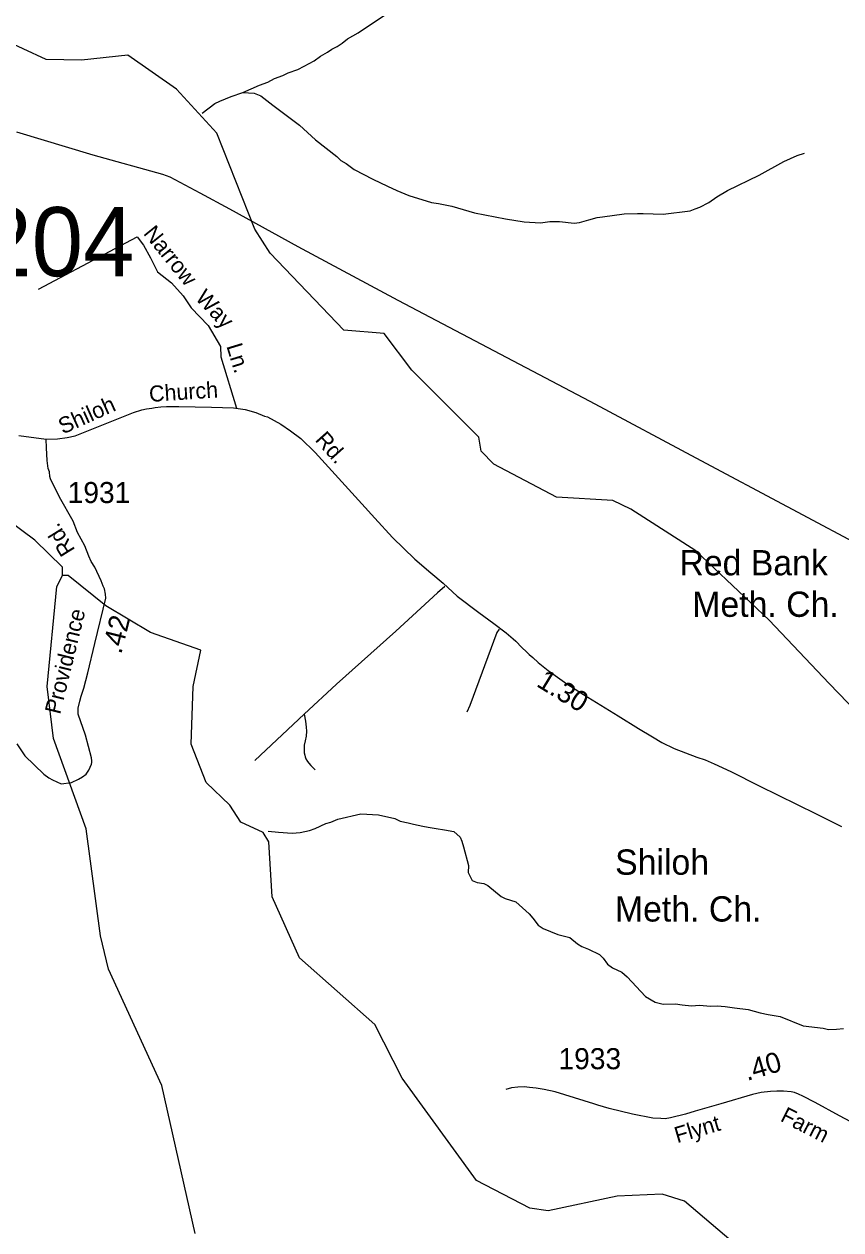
# Model space of a CAD drawing. Extents: x 1547597 to 1699558, y 810033 to 920809.
# Drawn here: x 1635699 to 1640547, y 894609 to 901762 of the extents above; entities that cross this region are included whole.
import ezdxf

# ---------------------------------------------------------------- set-up
doc = ezdxf.new("R2010")
doc.units = 0
for name, color, linetype in [('Exist Cultural Church Label', 7, 'Continuous'), ('Exist Cultural Church with Cemetery Label', 7, 'Continuous'), ('Exist Hydrographic Creek Single Shore', 7, 'Continuous'), ('Exist Hydrographic Misc Water Feature', 7, 'Continuous'), ('Exist Road Non-System Type 51', 7, 'Continuous'), ('Exist Road Non-System Type 51 Label', 7, 'Continuous'), ('Exist Road Secondary Mileage Hundredths English Label', 7, 'Continuous'), ('Exist Road Secondary Structure Pipe Number Label', 7, 'Continuous'), ('Exist Road Secondary Type 20 Attributed', 7, 'Continuous'), ('Exist Road Secondary Type 51 Attributed', 7, 'Continuous'), ('Exist Road Secondary Type 51 Label', 7, 'Continuous'), ('Exist Road Secondary Type 51 Number Label', 7, 'Continuous'), ('Exist Utilities Electrical Transmission Line', 7, 'Continuous')]:
    doc.layers.add(name, color=color, linetype=linetype)

msp = doc.modelspace()

# ---------------------------------------------------------------- linework, layer by layer
at = {"layer": 'Exist Hydrographic Creek Single Shore'}
for points in [[(1641329, 896999.4), (1640809, 897505.7), (1640476.4, 897850.5), (1640120.1, 898226.6), (1639685.7, 898637), (1639300, 898885.7), (1639193, 898937.1), (1638859, 898956.9), (1638486, 899151.6), (1638412, 899228.6), (1638397, 899311.1), (1638000.9, 899709.7), (1637837, 899926.5), (1637596, 899947.8), (1637159, 900403.2), (1637069, 900546.1), (1636843, 901115.4), (1636603.9, 901376.3), (1636315, 901579.2), (1636038.9, 901548.6), (1635831, 901552.9), (1635556.9, 901679.8)], [(1635926.9, 898491.4), (1635928, 898540.6), (1635762.9, 898701.6), (1635382.9, 898981.8), (1635275.9, 899108.6), (1635096.9, 899476.7), (1635015.9, 899678.5), (1634942.9, 899788.4), (1634678.9, 900049.9), (1634616.5, 900173.4), (1634302.3, 900729.7), (1634116.9, 901008), (1634028, 901415.5), (1634004.9, 901550.6), (1633971.9, 901574.2)], [(1636713.9, 894588.5), (1636517, 895465.8), (1636200, 896155.1), (1636152, 896353), (1636067.9, 896988.3), (1635873.9, 897524), (1635835.9, 897833.4), (1635892.9, 898426.4), (1635926.9, 898491.4)], [(1640353, 894202.7), (1640146, 894331.7), (1639618, 894779), (1639485, 894821.1), (1639218, 894810.1), (1638809, 894723.2), (1638700, 894738.6), (1638385, 894902.6), (1637943, 895509), (1637780, 895827.5), (1637334, 896223.9), (1637171.9, 896585), (1637151, 896910.5), (1637118, 896966.9), (1636985, 897028.7), (1636920, 897128.6), (1636780, 897262.7), (1636691, 897491), (1636703, 897832.2), (1636748, 898047.9), (1636449, 898152.5), (1636184, 898312.2), (1635961, 898490.8), (1635926.9, 898491.4)]]:
    msp.add_lwpolyline(points, dxfattribs=at)
at = {"layer": 'Exist Hydrographic Misc Water Feature'}
for points in [[(1636997.9, 901357), (1637095.5, 901401.2), (1637145.8, 901418.4), (1637186.2, 901439.7), (1637234.4, 901456.8), (1637266.7, 901474.3), (1637322.9, 901493.3), (1637361.3, 901512.7), (1637419.7, 901543.7), (1637458.2, 901573), (1637500.5, 901596.3), (1637524.8, 901613.9), (1637557.1, 901629.4), (1637587.4, 901648.9), (1637617.8, 901674.3), (1637682.4, 901711.2), (1637837.9, 901814.6)], [(1636755.1, 901234.4), (1636831.8, 901291.7), (1636860, 901305.2), (1636928.5, 901334), (1636997.9, 901357)], [(1636997.9, 901357), (1637064.8, 901353.7), (1637104.5, 901337.1), (1637175.6, 901281.8), (1637333.6, 901163.2), (1637428.1, 901075.5), (1637554.4, 900977.4), (1637578.1, 900953), (1637609.8, 900936.5), (1637657.2, 900899.7), (1637768.2, 900841.8), (1637855.5, 900800.3), (1637911.1, 900775.3), (1637982.6, 900746.1), (1638117.8, 900703.9), (1638157.8, 900699.2), (1638237.5, 900681.8), (1638372.8, 900643.5), (1638556.1, 900606.4), (1638667.8, 900590.5), (1638763.6, 900582.9), (1638819.8, 900591.9), (1638875.8, 900590.9), (1638963.6, 900581.5), (1638995.7, 900585), (1639049.9, 900602), (1639100, 900615.1), (1639132.1, 900618.6), (1639260.4, 900636.4), (1639340.3, 900639), (1639372.3, 900638.5), (1639492.3, 900634.5), (1639652.5, 900653.8), (1639682.7, 900667.2), (1639708.8, 900676.7), (1639763.3, 900703.8), (1639809.8, 900737), (1639874.4, 900776), (1640061.8, 900866.7), (1640207.1, 900948.3), (1640287.6, 900982.9), (1640329.8, 900996.2)], [(1637146.8, 896975.5), (1637209.5, 896969.5), (1637289.4, 896962.1), (1637337.5, 896967.3), (1637393.7, 896978.3), (1637425.9, 896989.8), (1637490.3, 897020.7), (1637520.4, 897028.2), (1637560.7, 897045.5), (1637697.2, 897077.1), (1637803.1, 897071.4), (1637898.6, 897049.8), (1637930.4, 897033.2), (1637978.2, 897024.4), (1638010.1, 897015.8), (1638065.8, 897004.8), (1638097.7, 896998.4), (1638145.6, 896989.6), (1638193.5, 896982.7), (1638249.3, 896971.7), (1638286.7, 896939.1), (1638296.3, 896914.9), (1638307.8, 896882.7), (1638336, 896770.3), (1638335.3, 896730.3), (1638358.6, 896681.9), (1638388.3, 896669.4), (1638428.2, 896664.8), (1638452, 896652.4), (1638530.9, 896587), (1638554.7, 896574.5), (1638618.4, 896555.5), (1638697.2, 896484.2), (1638718.7, 896457.8), (1638750.1, 896417.3), (1638779.7, 896396.8), (1638867.1, 896361.3), (1638938.9, 896344.1), (1638984.2, 896305.3), (1639009.9, 896290.9), (1639049.7, 896274.1), (1639113.2, 896243.1), (1639136.7, 896220.7), (1639162.2, 896186.3), (1639191.8, 896163.7), (1639247.4, 896138.8), (1639278.9, 896110.3), (1639387, 895994.5), (1639444.4, 895959.5), (1639492.2, 895948.6), (1639564.2, 895949.4), (1639604.1, 895944.7), (1639660, 895937.9), (1639708, 895943), (1639771.9, 895935.9), (1639812, 895939.2), (1639859.8, 895934.4), (1639915.7, 895927.5), (1639995.5, 895916.1), (1640067.2, 895896.9), (1640115, 895888), (1640186.8, 895874.8), (1640321.8, 895820.6), (1640441.6, 895806.5), (1640473.5, 895798), (1640521.4, 895799.1), (1640561.5, 895804.5)]]:
    msp.add_lwpolyline(points, dxfattribs=at)
at = {"layer": 'Exist Road Non-System Type 51'}
msp.add_line((1637068.8, 897394.7), (1637361.8, 897668.5), dxfattribs=at)
for points in [[(1635784.5, 900191), (1636370.9, 900500.7), (1636407.8, 900451.7), (1636449.8, 900375.8), (1636491.4, 900293.3), (1636574, 900227.8), (1636642.5, 900150), (1636691.5, 900080.2), (1636791.6, 899973.6), (1636863.9, 899849.1), (1636866.9, 899789.3), (1636959.9, 899483.5)], [(1638196.1, 898427), (1638152.5, 898389.1), (1637906.1, 898160.3), (1637553.6, 897847.1), (1637361.8, 897668.5)], [(1638518.2, 898173.4), (1638505.7, 898153), (1638344.1, 897720.7), (1638327.6, 897680)], [(1637361.8, 897668.5), (1637369.6, 897627.6), (1637373.3, 897591.7), (1637375, 897567.7), (1637372.8, 897537.7), (1637366.4, 897509.8), (1637362.3, 897483.9), (1637360.4, 897461.5), (1637361.8, 897439.9), (1637364.3, 897426.2), (1637367.7, 897414.9), (1637371.9, 897404.2), (1637381.3, 897387.6), (1637389.3, 897377.7), (1637401.3, 897363.4), (1637427, 897339.3)], [(1639104.5, 895349.8), (1639080.6, 895357.3), (1638851.3, 895427.4), (1638785.4, 895442.2), (1638738.7, 895449.1), (1638698, 895454.9), (1638667.6, 895457.2), (1638629.6, 895455.9), (1638591.7, 895451.9), (1638557.4, 895442.2)]]:
    msp.add_lwpolyline(points, dxfattribs=at)
at = {"layer": 'Exist Road Secondary Type 20 Attributed'}
msp.add_lwpolyline([(1640605.1, 895249.4), (1640537.4, 895286), (1640394.1, 895365.4), (1640321.2, 895402.3), (1640295.5, 895415.4), (1640271.2, 895423.5), (1640250.7, 895428.5), (1640206.8, 895432), (1640165.9, 895432.9), (1640128.9, 895431), (1640073.3, 895424.4), (1640023, 895412), (1639834.2, 895356.4), (1639681.9, 895313.9), (1639624.7, 895295.8), (1639535.6, 895273.2), (1639504.2, 895269), (1639477.4, 895269.6), (1639429.7, 895272.2), (1639309.1, 895296.4), (1639172.3, 895328.6), (1639104.5, 895349.8)], dxfattribs=at)
at = {"layer": 'Exist Road Secondary Type 51 Attributed'}
for points in [[(1635829.7, 899300.7), (1635897.4, 899302.3), (1635954, 899310.1), (1636001.9, 899320), (1636348.1, 899458.5), (1636398, 899474.1), (1636425.6, 899479.2), (1636456.6, 899484.4), (1636477.3, 899487.8), (1636510.1, 899491.3), (1636544.5, 899494.7), (1636616.9, 899494.7), (1636811.7, 899489.6), (1636942.6, 899486.1), (1637011.6, 899475.8), (1637073.6, 899458.5), (1637126.9, 899436.8), (1637144.4, 899432.2), (1637222.3, 899389.7), (1637280.6, 899350.3), (1637341.6, 899303.2), (1637427.4, 899220.7), (1637704.3, 898916.1), (1637780.3, 898831.2), (1637885.2, 898716.3), (1638018.4, 898588.7), (1638113.3, 898508.2), (1638186.5, 898445.5), (1638269.4, 898368.9), (1638398, 898272.4), (1638486.2, 898206.9), (1638561.1, 898150.3), (1638602.2, 898116.4), (1638617.7, 898101.4), (1638652.6, 898064.9), (1638680, 898039), (1638696.2, 898023.1), (1638718, 898004), (1638749.4, 897974.4), (1638808.7, 897927.5), (1638920.1, 897848.4), (1639019.5, 897784.6), (1639225.4, 897658.6), (1639345.8, 897584.2), (1639427.9, 897533.7), (1639484.8, 897500.7), (1639556.9, 897465.2), (1639692.3, 897414.2), (1639741.2, 897398.1), (1639794.4, 897373.6), (1639893.8, 897328.1), (1640061.9, 897243.2), (1640399.9, 897076.8), (1640550.8, 897002.4)], [(1635657.1, 897493.6), (1635704.5, 897421.2), (1635816.4, 897313.8), (1635845.1, 897291.8), (1635868.5, 897278.7), (1635919.4, 897254.9), (1635979.8, 897262.5), (1636023, 897282.2), (1636046, 897297.3), (1636067.3, 897313.7), (1636083.6, 897335.6), (1636099.7, 897371.5), (1636101.5, 897381.7), (1636101.9, 897391.5), (1636098.5, 897409.9), (1636063.4, 897543.7), (1636020.5, 897668.1), (1636019.3, 897688.7), (1636020.8, 897704.1), (1636029.1, 897746), (1636037.3, 897775.8), (1636053.9, 897823.7), (1636076.5, 897913.5), (1636118.1, 898088.9), (1636184.4, 898356.3), (1636182.9, 898381.1), (1636177, 898413.2), (1636168.3, 898427.9), (1636156.6, 898460), (1636118.6, 898541.8), (1636098.2, 898574), (1636083.6, 898606.1), (1636060.2, 898667.5), (1636016.4, 898746.4), (1635990.1, 898813.6), (1635909.8, 898956.7), (1635856, 899065.5), (1635852.7, 899079.6), (1635849.5, 899105.6), (1635842.5, 899127), (1635835.8, 899174.1), (1635833, 899248.5), (1635829.7, 899300.7)], [(1635667.9, 899321.5), (1635829.7, 899300.7)]]:
    msp.add_lwpolyline(points, dxfattribs=at)
at = {"layer": 'Exist Utilities Electrical Transmission Line'}
msp.add_lwpolyline([(1635654.1, 901123.5), (1636108, 900986.4), (1636520.3, 900872.2), (1636564, 900855.5), (1636742.6, 900760.8), (1636918.9, 900666.1), (1637323.6, 900443.8), (1637916.7, 900124.7), (1639057.3, 899525.2), (1639715.9, 899173.2), (1641253.4, 898355.5), (1642945.1, 897439.6), (1645950, 895817.5)], dxfattribs=at)

# ---------------------------------------------------------------- texts
at = {"layer": 'Exist Cultural Church Label'}
for s, p in [('Shiloh', (1639206.7, 896716.2)), ('Meth. Ch.', (1639205.6, 896438.4))]:
    msp.add_text(s, height=150, dxfattribs=at).set_placement(p)
at = {"layer": 'Exist Cultural Church with Cemetery Label'}
for s, p in [('Red Bank', (1639588.2, 898492.4)), ('Meth. Ch.', (1639664.5, 898246))]:
    msp.add_text(s, height=150, dxfattribs=at).set_placement(p)
at = {"layer": 'Exist Road Non-System Type 51 Label'}
for s, rotation, p in [('Narrow', 308.90926, (1636403, 900519.4)), ('Way', 313.20904, (1636710.3, 900133.2)), ('Ln.', 286.93019, (1636899, 899852.8))]:
    msp.add_text(s, height=95, rotation=rotation, dxfattribs=at).set_placement(p)
at = {"layer": 'Exist Road Secondary Mileage Hundredths English Label'}
for s, rotation, p in [('.42', 75.96887, (1636275.5, 898020.7)), ('1.30', 328.59706, (1638733.8, 897838)), ('.40', 16.40364, (1639990.1, 895492.2))]:
    msp.add_text(s, height=120, rotation=rotation, dxfattribs=at).set_placement(p)
at = {"layer": 'Exist Road Secondary Structure Pipe Number Label'}
msp.add_text('P204', height=410.1, dxfattribs=at).set_placement((1635073.6, 900266.8))
at = {"layer": 'Exist Road Secondary Type 51 Label'}
for s, rotation, p in [('Church', 3.79011, (1636444, 899520.9)), ('Shiloh', 24.21203, (1635929.4, 899327.7)), ('Rd.', 311.76347, (1637421.2, 899293.4)), ('Rd.', 121.81559, (1636004.6, 898642.9)), ('Providence', 76.23748, (1635912.7, 897663.5)), ('Farm', 332.97245, (1640181.3, 895257.9)), ('Flynt', 16.40371, (1639575, 895123.6))]:
    msp.add_text(s, height=95, rotation=rotation, dxfattribs=at).set_placement(p)
at = {"layer": 'Exist Road Secondary Type 51 Number Label'}
for s, p in [('1931', (1635957.7, 898921.1)), ('1933', (1638870.5, 895562.4))]:
    msp.add_text(s, height=125, dxfattribs=at).set_placement(p)

doc.saveas('drawing.dxf')
